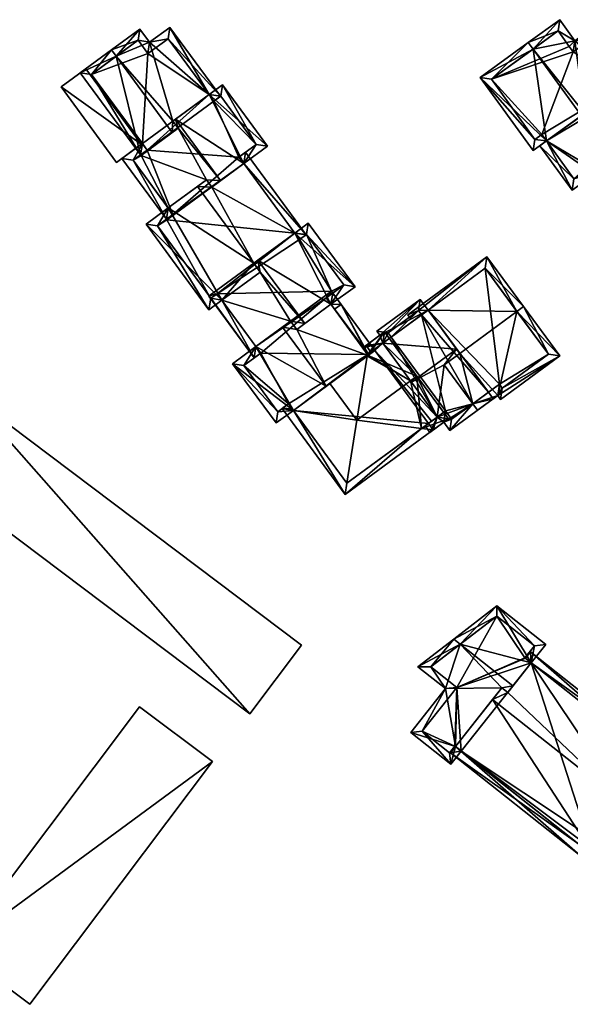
# Model space of a CAD drawing. Header units: inches. Extents: x 2685601 to 2690022, y 1235992 to 1239010.
# Tile 333 of 390: x 2689449 to 2689517, y 1237305 to 1237426. Entities that reach past the tile are written whole.
import ezdxf

# ---------------------------------------------------------------- set-up
doc = ezdxf.new("R2010")
doc.units = ezdxf.units.IN
doc.header["$MEASUREMENT"] = 0
doc.layers.add('Gebaeude Einzelhaus', color=10, linetype='Continuous')
doc.layers.add('Offenes Gebaeude', color=10, linetype='Continuous')

msp = doc.modelspace()

# ---------------------------------------------------------------- meshes
at = {"layer": 'Gebaeude Einzelhaus'}
mesh = msp.add_polyface(dxfattribs=at)
corners = [(2689538.65, 1237402.345, 488.988), (2689538.064, 1237403.155, 488.988), (2689537.332, 1237402.626, 489.784), (2689530.633, 1237412.038, 489.707), (2689531.294, 1237412.516, 488.988), (2689529.244, 1237415.351, 488.988), (2689527.759, 1237414.278, 490.603), (2689524.538, 1237411.948, 494.107), (2689530.178, 1237404.15, 494.107), (2689528.644, 1237396.344, 489.739), (2689528.42, 1237394.948, 488.988), (2689528.694, 1237396.38, 489.785), (2689521.899, 1237405.668, 489.738), (2689520.479, 1237405.929, 488.988), (2689521.901, 1237405.668, 489.739), (2689524.735, 1237410.557, 493.615), (2689524.007, 1237411.564, 493.615), (2689520.552, 1237407.532, 489.739), (2689519.156, 1237407.757, 488.988), (2689519.966, 1237408.343, 489.739), (2689529.015, 1237413.961, 489.87), (2689530.484, 1237411.93, 489.869), (2689528.345, 1237413.468, 490.603), (2689519.283, 1237415.006, 495.103), (2689523.268, 1237409.496, 495.103), (2689523.825, 1237418.292, 490.497), (2689527.759, 1237414.278, 489.811), (2689529.015, 1237413.961, 489.127), (2689528.345, 1237413.468, 489.81), (2689525.313, 1237419.368, 488.988), (2689529.298, 1237413.858, 488.988), (2689529.161, 1237413.759, 489.127), (2689514.166, 1237411.306, 489.824), (2689513.355, 1237410.72, 488.988), (2689517.341, 1237405.21, 488.988), (2689520.552, 1237407.532, 492.302), (2689518.887, 1237414.721, 494.695), (2689525.083, 1237417.978, 489.811), (2689524.411, 1237417.481, 490.497), (2689517.565, 1237406.606, 489.824), (2689519.966, 1237408.343, 492.302), (2689521.288, 1237406.514, 488.988), (2689532.16, 1237413.142, 489.707), (2689534.629, 1237416.163, 488.988), (2689529.897, 1237412.741, 488.988), (2689535.216, 1237415.352, 489.707), (2689530.484, 1237411.93, 489.707), (2689535.75, 1237408.18, 494.107), (2689538.93, 1237403.782, 489.784), (2689538.649, 1237402.345, 488.988), (2689539.516, 1237402.972, 488.988), (2689512.504, 1237422.683, 495.103), (2689517.69, 1237423.714, 491.236), (2689515.813, 1237426.31, 491.236), (2689523.825, 1237418.292, 489.793), (2689519.954, 1237425.351, 488.988), (2689511.918, 1237423.494, 495.103), (2689518.476, 1237414.424, 495.103), (2689524.635, 1237418.878, 488.988), (2689514.166, 1237411.306, 490.683), (2689505.953, 1237419.18, 488.988), (2689512.513, 1237410.11, 488.988), (2689519.73, 1237423.955, 489.792), (2689515.589, 1237424.914, 492.04), (2689517.466, 1237422.318, 492.04), (2689516.978, 1237423.003, 492.036), (2689507.349, 1237418.956, 489.819), (2689512.736, 1237411.506, 489.818), (2689513.58, 1237412.116, 490.683), (2689519.156, 1237407.757, 479.68), (2689519.966, 1237408.343, 479.68), (2689528.644, 1237396.344, 479.68), (2689538.064, 1237403.155, 479.68), (2689530.484, 1237411.93, 479.68), (2689531.294, 1237412.516, 479.68), (2689529.015, 1237413.961, 479.68), (2689528.345, 1237413.468, 479.68), (2689527.759, 1237414.278, 479.68), (2689519.014, 1237407.954, 479.68), (2689517.565, 1237406.606, 479.68), (2689514.166, 1237411.306, 479.68), (2689525.083, 1237417.978, 479.68), (2689524.411, 1237417.481, 479.68), (2689523.825, 1237418.292, 479.68), (2689538.93, 1237403.782, 479.68), (2689532.16, 1237413.143, 479.68), (2689519.73, 1237423.955, 479.68), (2689517.466, 1237422.318, 479.68), (2689516.978, 1237423.003, 479.68), (2689515.589, 1237424.914, 479.68), (2689507.349, 1237418.956, 479.68), (2689512.736, 1237411.506, 479.68), (2689513.58, 1237412.116, 479.68)]
mesh.append_faces([[corners[k] for k in face] for face in [(54, 62, 58), (67, 68, 59), (61, 67, 59), (66, 67, 60), (60, 67, 61), (51, 66, 56), (63, 51, 56), (56, 66, 60), (53, 63, 56), (65, 63, 52), (64, 65, 52), (62, 64, 52), (52, 63, 53), (58, 62, 55), (55, 62, 52), (51, 59, 57), (56, 60, 51), (51, 60, 59), (59, 60, 61), (55, 54, 58), (36, 51, 57), (51, 53, 56), (55, 52, 54), (54, 52, 36), (36, 52, 51), (51, 52, 53), (49, 48, 50), (49, 2, 48), (12, 13, 41), (44, 3, 46), (44, 42, 3), (44, 43, 42), (42, 43, 45), (48, 49, 50), (47, 2, 48), (48, 2, 49), (47, 8, 2), (42, 3, 47), (47, 3, 8), (42, 44, 3), (3, 44, 46), (45, 43, 42), (42, 43, 44), (41, 13, 12), (32, 39, 33), (33, 39, 34), (34, 39, 35), (35, 39, 40), (29, 37, 25), (25, 37, 38), (29, 26, 37), (31, 27, 30), (30, 27, 29), (29, 27, 26), (26, 27, 28), (36, 24, 23), (32, 35, 36), (36, 35, 24), (32, 34, 35), (32, 33, 34), (29, 27, 30), (30, 27, 31), (25, 26, 29), (29, 26, 27), (27, 26, 28), (25, 16, 26), (16, 24, 15), (25, 23, 16), (16, 23, 24), (2, 1, 0), (11, 0, 10), (11, 2, 0), (10, 9, 11), (10, 12, 9), (12, 10, 13), (18, 17, 13), (13, 17, 12), (12, 17, 14), (18, 19, 17), (5, 20, 6), (6, 20, 22), (20, 3, 21), (5, 4, 20), (20, 4, 3), (0, 11, 10), (11, 0, 2), (8, 11, 2), (17, 12, 14), (12, 17, 13), (13, 17, 18), (18, 17, 19), (14, 15, 17), (15, 7, 16), (14, 8, 15), (15, 8, 7), (9, 11, 14), (14, 11, 8), (12, 10, 9), (10, 12, 13), (9, 10, 11), (3, 7, 8), (3, 6, 7), (3, 5, 6), (3, 4, 5), (0, 1, 2)]], dxfattribs={"color": 13})
mesh.append_faces([[corners[k] for k in face] for face in [(88, 90, 89), (90, 92, 91), (92, 83, 80), (88, 87, 90), (90, 87, 92), (92, 87, 83), (83, 87, 86), (92, 32, 68), (68, 32, 59), (92, 80, 32), (68, 67, 92), (92, 67, 91), (67, 90, 91), (67, 66, 90), (66, 89, 90), (51, 63, 66), (66, 63, 89), (63, 65, 89), (89, 65, 88), (65, 87, 88), (65, 64, 87), (64, 62, 87), (87, 62, 86), (62, 83, 86), (62, 54, 83), (59, 36, 57), (59, 32, 36), (72, 74, 84), (84, 74, 85), (74, 4, 85), (85, 4, 42), (42, 4, 3), (2, 1, 48), (48, 1, 84), (84, 1, 72), (77, 82, 81), (82, 80, 83), (77, 78, 82), (82, 78, 80), (80, 78, 79), (79, 78, 69), (23, 25, 36), (36, 25, 54), (82, 54, 38), (38, 54, 25), (82, 83, 54), (38, 37, 82), (82, 37, 81), (26, 77, 37), (37, 77, 81), (24, 35, 15), (15, 35, 17), (40, 17, 35), (40, 19, 17), (39, 19, 40), (39, 18, 19), (39, 79, 18), (18, 79, 69), (39, 32, 79), (79, 32, 80), (76, 70, 77), (77, 70, 78), (78, 70, 69), (76, 73, 70), (70, 73, 71), (71, 73, 72), (72, 73, 74), (76, 75, 73), (7, 6, 16), (16, 6, 26), (28, 26, 22), (22, 26, 6), (28, 77, 26), (28, 76, 77), (27, 28, 20), (20, 28, 22), (27, 76, 28), (27, 75, 76), (27, 73, 75), (20, 46, 27), (27, 46, 73), (20, 21, 46), (3, 46, 21), (3, 4, 46), (46, 4, 73), (73, 4, 74), (2, 72, 1), (2, 71, 72), (2, 11, 71), (71, 11, 9), (70, 17, 19), (70, 14, 17), (70, 71, 14), (14, 71, 9), (18, 70, 19), (18, 69, 70)]], dxfattribs={"color": 41})
mesh = msp.add_polyface(dxfattribs=at)
corners = [(2689464.863, 1237422.118, 479.572), (2689457.913, 1237419.543, 479.572), (2689463.658, 1237423.759, 479.572), (2689464.191, 1237410.99, 479.572), (2689464.783, 1237410.184, 491.729), (2689464.783, 1237410.184, 490.42), (2689463.977, 1237409.592, 490.838), (2689463.977, 1237409.592, 489.603), (2689457.913, 1237419.543, 491.73), (2689464.191, 1237410.99, 490.42), (2689460.966, 1237421.784, 495.103), (2689463.658, 1237423.759, 491.915), (2689464.863, 1237422.118, 491.915), (2689467.369, 1237423.958, 488.947), (2689467.369, 1237423.958, 479.572), (2689468.622, 1237412.874, 494.246), (2689464.038, 1237409.509, 490.838), (2689464.038, 1237409.509, 489.603), (2689464.783, 1237410.184, 479.572), (2689463.053, 1237408.914, 488.667), (2689460.375, 1237422.589, 495.103), (2689456.515, 1237419.756, 490.838), (2689465.076, 1237423.515, 490.961), (2689463.871, 1237425.156, 490.961), (2689467.583, 1237425.355, 487.993), (2689467.898, 1237412.343, 495.103), (2689467.969, 1237413.764, 494.246), (2689461.655, 1237409.128, 487.85)]
mesh.append_faces([[corners[k] for k in face] for face in [(20, 8, 21), (21, 8, 6), (6, 8, 4), (20, 10, 8), (22, 11, 23), (23, 11, 20), (20, 11, 10), (22, 12, 11), (24, 13, 22), (22, 13, 12), (10, 6, 25), (25, 6, 16), (20, 21, 10), (10, 21, 6), (26, 10, 25), (10, 23, 20), (26, 22, 10), (10, 22, 23), (9, 19, 27), (9, 7, 19), (9, 5, 7), (19, 9, 27), (9, 7, 5), (7, 9, 19), (19, 17, 7)]], dxfattribs={"color": 13})
mesh.append_faces([[corners[k] for k in face] for face in [(0, 1, 2), (0, 3, 1), (4, 5, 6), (6, 5, 7), (8, 9, 4), (4, 9, 5), (8, 1, 9), (9, 1, 3), (8, 2, 1), (10, 11, 8), (8, 11, 2), (11, 12, 2), (2, 12, 0), (12, 13, 0), (0, 13, 14), (15, 16, 17), (7, 17, 6), (6, 17, 16), (7, 18, 19), (7, 5, 18), (9, 18, 5), (9, 3, 18)]], dxfattribs={"color": 41})
mesh = msp.add_polyface(dxfattribs=at)
corners = [(2689472.441, 1237417.046, 479.572), (2689464.863, 1237422.118, 479.572), (2689467.369, 1237423.958, 479.572), (2689464.191, 1237410.99, 479.572), (2689472.441, 1237417.046, 488.948), (2689467.369, 1237423.958, 488.947), (2689467.898, 1237412.343, 495.103), (2689464.038, 1237409.509, 490.838), (2689468.622, 1237412.874, 494.246), (2689476.134, 1237409.32, 479.572), (2689473.033, 1237416.24, 479.572), (2689478.268, 1237410.886, 479.572), (2689473.88, 1237416.863, 479.572), (2689464.783, 1237410.184, 479.572), (2689472.441, 1237417.046, 489.759), (2689467.969, 1237413.764, 494.246), (2689468.281, 1237413.993, 494.562), (2689473.033, 1237416.24, 488.949), (2689473.033, 1237416.24, 489.759), (2689473.88, 1237416.863, 488.78), (2689478.268, 1237410.886, 488.78), (2689476.134, 1237409.32, 489.63), (2689476.134, 1237409.32, 491.244), (2689467.583, 1237425.355, 487.993), (2689473.839, 1237416.833, 487.993), (2689468.614, 1237412.884, 494.246), (2689465.076, 1237423.515, 490.961), (2689474.095, 1237418.26, 487.85), (2689476.726, 1237408.514, 491.244), (2689479.665, 1237410.671, 487.85), (2689473.851, 1237406.404, 494.562), (2689464.038, 1237409.509, 489.603), (2689472.115, 1237406.513, 493.473)]
mesh.append_faces([[corners[k] for k in face] for face in [(23, 24, 5), (5, 24, 4), (4, 24, 17), (6, 8, 25), (24, 4, 17), (15, 6, 25), (4, 26, 15), (24, 23, 4), (4, 23, 26), (27, 19, 14), (14, 19, 18), (28, 20, 29), (29, 20, 27), (27, 20, 19), (28, 22, 20), (8, 16, 25), (25, 16, 15), (8, 30, 16), (8, 31, 32), (28, 16, 30), (28, 14, 16), (28, 29, 14), (14, 29, 27)]], dxfattribs={"color": 13})
mesh.append_faces([[corners[k] for k in face] for face in [(0, 1, 2), (0, 3, 1), (4, 0, 5), (5, 0, 2), (6, 7, 8), (9, 10, 11), (11, 10, 12), (9, 13, 10), (10, 13, 0), (0, 13, 3), (14, 15, 16), (14, 4, 15), (4, 10, 0), (4, 17, 10), (4, 14, 17), (17, 14, 18), (19, 17, 18), (19, 10, 17), (19, 12, 10), (19, 20, 12), (12, 20, 11), (21, 20, 22), (21, 9, 20), (20, 9, 11)]], dxfattribs={"color": 41})
mesh = msp.add_polyface(dxfattribs=at)
corners = [(2689467.157, 1237401.633, 479.572), (2689467.225, 1237401.54, 479.572), (2689466.05, 1237400.821, 479.572), (2689472.436, 1237392.142, 479.572), (2689483.035, 1237399.92, 479.572), (2689467.372, 1237403.031, 491.297), (2689472.115, 1237406.513, 493.473), (2689467.372, 1237403.031, 488.667), (2689470.994, 1237405.69, 494.562), (2689466.05, 1237400.821, 489.572), (2689472.436, 1237392.142, 488.872), (2689472.654, 1237391.846, 489.582), (2689467.157, 1237401.633, 487.85), (2689467.963, 1237402.225, 491.297), (2689467.963, 1237402.225, 488.667), (2689467.963, 1237402.225, 479.572), (2689476.726, 1237408.514, 479.572), (2689476.134, 1237409.32, 479.572), (2689464.783, 1237410.184, 479.572), (2689463.053, 1237408.914, 479.572), (2689473.851, 1237406.404, 494.562), (2689472.775, 1237405.614, 493.473), (2689476.726, 1237408.514, 491.244), (2689463.053, 1237408.914, 488.667), (2689464.653, 1237401.035, 488.846), (2689472.429, 1237390.441, 488.846), (2689477.962, 1237396.197, 494.562), (2689474.026, 1237391.613, 490.286), (2689461.655, 1237409.128, 487.85), (2689468.622, 1237412.874, 494.246), (2689464.038, 1237409.509, 489.603)]
mesh.append_faces([[corners[k] for k in face] for face in [(5, 9, 24), (24, 9, 25), (25, 9, 11), (5, 13, 9), (5, 26, 8), (5, 27, 26), (5, 24, 27), (27, 24, 25), (6, 8, 21), (21, 8, 26), (12, 7, 14), (28, 23, 12), (12, 23, 7), (14, 7, 12), (12, 23, 28), (23, 12, 7), (29, 6, 20), (20, 6, 21), (6, 30, 7), (7, 30, 23)]], dxfattribs={"color": 13})
mesh.append_faces([[corners[k] for k in face] for face in [(0, 1, 2), (2, 1, 3), (3, 1, 4), (5, 6, 7), (5, 8, 6), (9, 10, 11), (9, 2, 10), (10, 2, 3), (9, 12, 2), (2, 12, 0), (13, 14, 9), (9, 14, 12), (5, 14, 13), (5, 7, 14), (15, 1, 0), (15, 16, 1), (15, 17, 16), (15, 18, 17), (15, 19, 18), (20, 21, 22), (14, 15, 12), (12, 15, 0), (7, 15, 14), (23, 19, 7), (7, 19, 15), (23, 18, 19)]], dxfattribs={"color": 41})
mesh = msp.add_polyface(dxfattribs=at)
corners = [(2689483.035, 1237399.92, 479.572), (2689467.225, 1237401.54, 479.572), (2689476.726, 1237408.514, 479.572), (2689476.726, 1237408.514, 489.63), (2689483.035, 1237399.92, 489.63), (2689483.626, 1237399.115, 479.572), (2689473.434, 1237392.42, 479.572), (2689472.436, 1237392.142, 479.572), (2689487.73, 1237392.501, 479.572), (2689487.57, 1237392.719, 479.572), (2689489.09, 1237393.498, 479.572), (2689484.498, 1237399.754, 479.572), (2689483.035, 1237399.92, 490.532), (2689477.962, 1237396.197, 494.562), (2689478.488, 1237396.583, 495.103), (2689483.626, 1237399.115, 489.631), (2689483.626, 1237399.115, 490.532), (2689484.498, 1237399.754, 489.656), (2689489.09, 1237393.498, 489.657), (2689487.73, 1237392.501, 488.846), (2689476.134, 1237409.32, 491.244), (2689476.726, 1237408.514, 491.244), (2689476.134, 1237409.32, 489.63), (2689476.134, 1237409.32, 479.572), (2689472.775, 1237405.614, 493.473), (2689484.433, 1237399.707, 488.846), (2689476.94, 1237409.911, 488.846), (2689474.026, 1237391.613, 490.286), (2689478.77, 1237395.096, 494.562), (2689490.488, 1237393.284, 488.846), (2689484.711, 1237401.151, 488.846), (2689487.516, 1237391.102, 491.834), (2689484.264, 1237388.715, 495.103)]
mesh.append_faces([[corners[k] for k in face] for face in [(25, 3, 26), (26, 3, 22), (25, 4, 3), (25, 15, 4), (13, 27, 28), (3, 25, 26), (22, 3, 26), (25, 4, 15), (4, 25, 3), (24, 4, 3), (24, 13, 4), (29, 17, 30), (30, 17, 12), (12, 17, 16), (29, 18, 17), (31, 12, 14), (31, 29, 12), (12, 29, 30), (28, 14, 13), (28, 32, 14)]], dxfattribs={"color": 13})
mesh.append_faces([[corners[k] for k in face] for face in [(0, 1, 2), (3, 4, 2), (2, 4, 0), (5, 6, 0), (0, 6, 7), (8, 9, 10), (10, 9, 11), (11, 9, 5), (5, 9, 6), (12, 13, 14), (12, 4, 13), (4, 5, 0), (4, 15, 5), (4, 12, 15), (15, 12, 16), (17, 15, 16), (17, 11, 15), (15, 11, 5), (17, 10, 11), (17, 18, 10), (18, 19, 10), (10, 19, 8), (3, 20, 21), (3, 22, 20), (3, 2, 22), (22, 2, 23), (21, 24, 3)]], dxfattribs={"color": 41})
mesh = msp.add_polyface(dxfattribs=at)
corners = [(2689478.77, 1237395.096, 494.562), (2689474.026, 1237391.613, 490.286), (2689474.026, 1237391.613, 489.677), (2689473.434, 1237392.42, 490.286), (2689473.434, 1237392.42, 489.677), (2689472.654, 1237391.846, 489.582), (2689472.654, 1237391.846, 488.873), (2689472.436, 1237392.142, 488.872), (2689472.436, 1237392.142, 479.572), (2689473.434, 1237392.42, 479.572), (2689472.654, 1237391.846, 479.572), (2689487.57, 1237392.719, 479.572), (2689478.242, 1237385.871, 479.572), (2689487.516, 1237391.102, 491.834), (2689486.924, 1237391.909, 489.682), (2689486.924, 1237391.909, 491.834), (2689483.274, 1237387.988, 494.083), (2689487.516, 1237391.102, 489.682), (2689484.264, 1237388.715, 495.103), (2689478.242, 1237385.871, 489.677), (2689486.924, 1237391.909, 479.572), (2689492.059, 1237384.915, 479.572), (2689478.833, 1237385.065, 479.572), (2689478.833, 1237385.065, 491.766), (2689478.242, 1237385.871, 491.766), (2689478.833, 1237385.065, 489.676), (2689482.522, 1237389.013, 494.083), (2689481.539, 1237388.291, 495.103), (2689487.73, 1237392.501, 488.846), (2689472.429, 1237390.441, 488.846), (2689478.027, 1237384.473, 488.846), (2689472.411, 1237392.123, 488.846), (2689478.488, 1237396.583, 495.103), (2689486.919, 1237380.963, 495.103)]
mesh.append_faces([[corners[k] for k in face] for face in [(29, 5, 1), (1, 5, 3), (30, 2, 19), (7, 6, 31), (31, 6, 30), (30, 6, 2), (2, 6, 4), (13, 32, 18), (30, 6, 31), (31, 6, 7), (30, 2, 6), (6, 2, 4), (2, 30, 19), (26, 2, 19), (26, 0, 2), (16, 18, 26), (26, 18, 0), (33, 16, 27), (27, 16, 26)]], dxfattribs={"color": 13})
mesh.append_faces([[corners[k] for k in face] for face in [(0, 1, 2), (3, 2, 1), (3, 4, 2), (5, 4, 3), (5, 6, 4), (5, 7, 6), (8, 9, 10), (9, 11, 12), (13, 14, 15), (13, 16, 17), (13, 18, 16), (2, 12, 19), (2, 9, 12), (2, 4, 9), (6, 9, 4), (6, 10, 9), (7, 10, 6), (7, 8, 10), (20, 12, 11), (21, 22, 20), (20, 22, 12), (19, 23, 24), (19, 12, 25), (25, 12, 22), (24, 26, 19), (24, 27, 26), (14, 20, 28), (17, 20, 14)]], dxfattribs={"color": 41})
mesh = msp.add_polyface(dxfattribs=at)
corners = [(2689507.574, 1237379.415, 485.718), (2689506.981, 1237380.223, 486.594), (2689505.062, 1237378.813, 486.594), (2689500.63, 1237377.148, 487.714), (2689501.525, 1237383.63, 491.823), (2689501.464, 1237376.519, 486.839), (2689502.221, 1237375.486, 485.718), (2689503.054, 1237385.573, 492.401), (2689503.445, 1237385.04, 491.823), (2689497.46, 1237381.466, 492.401), (2689499.748, 1237375.259, 486.839), (2689499.156, 1237376.065, 487.714), (2689493.574, 1237387.268, 486.288), (2689498.541, 1237391.72, 485.718), (2689493.189, 1237387.791, 485.718), (2689499.517, 1237390.391, 487.163), (2689493.924, 1237386.284, 487.164), (2689491.858, 1237386.008, 486.288), (2689492.45, 1237385.202, 487.164), (2689494.588, 1237387.578, 486.595), (2689498.326, 1237390.323, 486.594), (2689498.711, 1237389.799, 487.163), (2689494.973, 1237387.054, 487.165), (2689501.679, 1237377.916, 487.713), (2689502.436, 1237376.884, 486.593), (2689498.326, 1237390.323, 485.997), (2689506.804, 1237396.98, 485.718), (2689497.005, 1237389.788, 485.718), (2689499.517, 1237390.391, 486.517), (2689510.518, 1237390.232, 491.823), (2689511.324, 1237390.823, 491.823), (2689497.213, 1237389.505, 485.998), (2689498.711, 1237389.799, 486.517), (2689505.062, 1237378.813, 487.007), (2689505.654, 1237378.006, 486.2), (2689508.133, 1237379.826, 486.2), (2689515.808, 1237384.715, 485.718), (2689508.488, 1237379.343, 485.718), (2689508.346, 1237381.225, 487.007), (2689508.703, 1237380.74, 486.522), (2689514.41, 1237384.93, 486.524), (2689506.59, 1237395.583, 486.517), (2689499.517, 1237390.391, 479.572), (2689498.711, 1237389.799, 479.572), (2689498.326, 1237390.323, 479.572), (2689494.588, 1237387.578, 479.572), (2689494.973, 1237387.054, 479.572), (2689493.924, 1237386.284, 479.572), (2689500.631, 1237377.147, 487.713), (2689501.679, 1237377.916, 479.572), (2689500.63, 1237377.148, 479.572), (2689502.436, 1237376.884, 479.572), (2689505.062, 1237378.813, 479.572), (2689506.981, 1237380.223, 479.572), (2689508.346, 1237381.225, 479.572), (2689508.703, 1237380.74, 479.572), (2689514.41, 1237384.93, 479.572), (2689506.59, 1237395.583, 479.572)]
mesh.append_faces([[corners[k] for k in face] for face in [(25, 28, 32), (41, 30, 29), (25, 26, 28), (28, 26, 41), (41, 26, 30), (25, 27, 26), (25, 31, 27), (33, 35, 34), (36, 40, 30), (30, 40, 29), (35, 39, 37), (37, 39, 36), (36, 39, 40), (33, 38, 35), (35, 38, 39), (33, 8, 4), (29, 36, 30), (33, 35, 8), (8, 35, 29), (29, 35, 36), (36, 35, 37), (33, 34, 35), (29, 28, 8), (28, 25, 32), (25, 27, 31), (30, 26, 29), (29, 26, 28), (28, 26, 25), (25, 26, 27), (3, 10, 11), (3, 5, 10), (6, 2, 0), (0, 2, 1), (5, 24, 6), (6, 24, 2), (3, 23, 5), (5, 23, 24), (17, 16, 18), (16, 19, 22), (20, 15, 21), (19, 13, 20), (20, 13, 15), (19, 14, 13), (17, 12, 16), (16, 12, 19), (19, 12, 14), (15, 16, 7), (7, 16, 9), (16, 17, 18), (15, 12, 16), (16, 12, 17), (15, 13, 12), (12, 13, 14), (5, 3, 10), (10, 3, 11), (3, 4, 9), (9, 4, 7), (7, 4, 8), (0, 2, 6), (6, 2, 5), (5, 2, 3), (3, 2, 4), (0, 1, 2)]], dxfattribs={"color": 13})
mesh.append_faces([[corners[k] for k in face] for face in [(54, 56, 55), (54, 57, 56), (53, 42, 54), (54, 42, 57), (41, 57, 28), (28, 57, 42), (41, 56, 57), (29, 40, 41), (41, 40, 56), (40, 39, 56), (56, 39, 55), (39, 54, 55), (39, 38, 54), (33, 1, 38), (38, 1, 54), (54, 1, 53), (33, 2, 1), (4, 2, 33), (52, 43, 53), (53, 43, 42), (43, 46, 44), (44, 46, 45), (46, 50, 47), (51, 49, 52), (52, 49, 43), (43, 49, 46), (46, 49, 50), (15, 8, 28), (15, 7, 8), (2, 53, 1), (2, 52, 53), (2, 24, 52), (52, 24, 51), (24, 49, 51), (24, 23, 49), (50, 49, 48), (48, 49, 23), (22, 46, 16), (16, 46, 47), (22, 19, 46), (46, 19, 45), (25, 19, 20), (25, 45, 19), (25, 44, 45), (32, 20, 21), (32, 25, 20), (32, 43, 25), (25, 43, 44), (28, 21, 15), (28, 32, 21), (28, 42, 32), (32, 42, 43)]], dxfattribs={"color": 41})
mesh = msp.add_polyface(dxfattribs=at)
corners = [(2689493.924, 1237386.284, 479.572), (2689492.95, 1237385.39, 479.572), (2689493.256, 1237385.793, 479.572), (2689492.865, 1237385.506, 479.572), (2689493.924, 1237386.284, 487.164), (2689492.865, 1237385.506, 488.846), (2689493.924, 1237386.284, 489.603), (2689492.135, 1237384.971, 489.603), (2689486.924, 1237391.909, 491.834), (2689486.924, 1237391.909, 489.682), (2689489.09, 1237393.498, 489.657), (2689487.73, 1237392.501, 488.846), (2689487.516, 1237391.102, 489.682), (2689487.516, 1237391.102, 491.834), (2689492.059, 1237384.915, 479.572), (2689486.924, 1237391.909, 479.572), (2689487.57, 1237392.719, 479.572), (2689487.73, 1237392.501, 479.572), (2689492.059, 1237384.915, 489.587), (2689492.059, 1237384.915, 489.603), (2689492.059, 1237384.915, 489.682), (2689491.467, 1237385.721, 488.846), (2689498.139, 1237382.231, 493.965), (2689494.138, 1237387.681, 488.846), (2689492.115, 1237384.777, 489.713), (2689490.488, 1237393.284, 488.846), (2689488.764, 1237391.093, 488.846), (2689487.958, 1237390.501, 489.588), (2689483.274, 1237387.988, 494.083)]
mesh.append_faces([[corners[k] for k in face] for face in [(21, 7, 19), (22, 6, 23), (23, 6, 21), (21, 6, 7), (23, 24, 22), (19, 7, 21), (21, 7, 23), (23, 7, 24), (13, 10, 25), (13, 8, 10), (26, 18, 27), (26, 5, 18), (5, 26, 18), (18, 26, 27), (26, 12, 11), (11, 12, 9), (26, 20, 12), (26, 7, 20), (26, 5, 7), (26, 7, 5), (26, 12, 7), (7, 12, 24), (24, 12, 28), (26, 11, 12), (12, 11, 9)]], dxfattribs={"color": 13})
mesh.append_faces([[corners[k] for k in face] for face in [(0, 1, 2), (2, 1, 3), (3, 4, 2), (2, 4, 0), (3, 5, 4), (4, 5, 6), (6, 5, 7), (8, 9, 10), (10, 9, 11), (12, 9, 13), (1, 14, 3), (15, 16, 17), (11, 15, 17), (12, 14, 15), (12, 18, 14), (12, 19, 18), (12, 20, 19), (7, 19, 20), (7, 18, 19), (7, 5, 18), (18, 5, 14), (14, 5, 3)]], dxfattribs={"color": 41})
mesh = msp.add_polyface(dxfattribs=at)
corners = [(2689489.483, 1237368.964, 479.572), (2689482.862, 1237377.984, 489.62), (2689482.862, 1237377.984, 479.572), (2689482.27, 1237378.79, 479.572), (2689492.059, 1237384.915, 479.572), (2689478.833, 1237385.065, 479.572), (2689476.755, 1237383.54, 479.572), (2689480.951, 1237377.823, 479.572), (2689486.919, 1237380.963, 495.103), (2689482.862, 1237377.984, 490.996), (2689487.386, 1237381.306, 493.965), (2689482.27, 1237378.79, 488.955), (2689482.27, 1237378.79, 489.62), (2689482.27, 1237378.79, 490.996), (2689480.951, 1237377.823, 489.661), (2689476.755, 1237383.54, 489.662), (2689478.833, 1237385.065, 489.676), (2689478.833, 1237385.065, 491.766), (2689478.242, 1237385.871, 489.677), (2689482.789, 1237378.083, 489.62), (2689481.578, 1237378.282, 488.955), (2689478.027, 1237384.473, 488.846), (2689481.464, 1237378.199, 488.846), (2689489.269, 1237367.566, 488.846), (2689489.483, 1237368.964, 489.62), (2689489.488, 1237368.968, 489.625), (2689490.71, 1237376.778, 493.965), (2689475.358, 1237383.754, 488.846), (2689480.738, 1237376.425, 488.846), (2689478.242, 1237385.871, 491.766), (2689481.539, 1237388.291, 495.103)]
mesh.append_faces([[corners[k] for k in face] for face in [(11, 19, 20), (11, 20, 19), (21, 18, 16), (18, 21, 16), (22, 1, 23), (23, 1, 24), (22, 20, 1), (1, 20, 19), (20, 19, 12), (25, 1, 23), (23, 1, 22), (22, 1, 20), (20, 1, 19), (1, 26, 10), (27, 14, 28), (28, 14, 9), (9, 14, 13), (29, 15, 27), (27, 15, 14), (29, 17, 15), (29, 8, 30), (29, 9, 8), (29, 27, 9), (9, 27, 28)]], dxfattribs={"color": 13})
mesh.append_faces([[corners[k] for k in face] for face in [(0, 1, 2), (3, 4, 2), (3, 5, 4), (3, 6, 5), (3, 7, 6), (8, 9, 10), (10, 9, 1), (11, 1, 12), (12, 1, 13), (13, 1, 9), (11, 2, 1), (11, 3, 2), (14, 12, 13), (14, 11, 12), (14, 7, 11), (11, 7, 3), (14, 6, 7), (14, 15, 6), (16, 15, 17), (16, 5, 15), (15, 5, 6), (18, 16, 17)]], dxfattribs={"color": 41})
mesh = msp.add_polyface(dxfattribs=at)
corners = [(2689499.961, 1237376.656, 479.572), (2689492.95, 1237385.39, 479.572), (2689500.63, 1237377.148, 479.572), (2689493.924, 1237386.284, 479.572), (2689499.571, 1237376.37, 479.572), (2689493.924, 1237386.284, 489.603), (2689497.46, 1237381.466, 492.401), (2689493.924, 1237386.284, 487.164), (2689500.63, 1237377.148, 489.625), (2689500.63, 1237377.148, 487.714), (2689497.333, 1237381.639, 493.965), (2689500.631, 1237377.147, 487.713), (2689499.571, 1237376.37, 488.846), (2689498.725, 1237375.749, 489.625), (2689482.862, 1237377.984, 479.572), (2689489.483, 1237368.964, 479.572), (2689489.488, 1237368.968, 489.625), (2689489.483, 1237368.964, 489.62), (2689482.862, 1237377.984, 489.62), (2689492.059, 1237384.915, 479.572), (2689486.919, 1237380.963, 495.103), (2689487.386, 1237381.306, 493.965), (2689492.115, 1237384.777, 489.713), (2689492.008, 1237384.699, 489.713), (2689498.139, 1237382.231, 493.965), (2689500.163, 1237375.564, 488.846), (2689502.028, 1237376.933, 488.846), (2689490.71, 1237376.778, 493.965), (2689489.269, 1237367.566, 488.846), (2689483.274, 1237387.988, 494.083)]
mesh.append_faces([[corners[k] for k in face] for face in [(24, 10, 5), (25, 8, 26), (26, 8, 24), (24, 8, 10), (25, 13, 8), (10, 23, 27), (24, 22, 10), (10, 22, 23), (13, 10, 27), (13, 24, 10), (13, 26, 24), (13, 25, 26), (28, 17, 16), (16, 13, 28), (28, 13, 25), (25, 13, 12), (16, 27, 18), (25, 12, 13), (27, 23, 21), (16, 13, 27), (16, 28, 13), (13, 28, 25), (22, 29, 20)]], dxfattribs={"color": 13})
mesh.append_faces([[corners[k] for k in face] for face in [(0, 1, 2), (2, 1, 3), (0, 4, 1), (5, 6, 7), (6, 8, 9), (5, 10, 6), (6, 10, 8), (11, 0, 2), (11, 4, 0), (8, 12, 9), (9, 12, 11), (11, 12, 4), (8, 13, 12), (4, 14, 1), (4, 15, 14), (13, 4, 12), (16, 15, 13), (13, 15, 4), (16, 17, 15), (17, 18, 15), (14, 19, 1), (20, 21, 22), (22, 21, 23)]], dxfattribs={"color": 41})
mesh = msp.add_polyface(dxfattribs=at)
corners = [(2689477.498, 1237340.458, 491.889), (2689442.456, 1237380.145, 491.89), (2689436.066, 1237371.659, 491.89), (2689483.889, 1237348.943, 491.889), (2689436.066, 1237371.659, 479.636), (2689442.456, 1237380.145, 479.636), (2689477.498, 1237340.458, 479.636), (2689483.889, 1237348.943, 479.636)]
mesh.append_faces([[corners[k] for k in face] for face in [(3, 1, 0), (0, 1, 2)]], dxfattribs={"color": 13})
mesh.append_faces([[corners[k] for k in face] for face in [(4, 5, 6), (6, 5, 7), (1, 3, 5), (5, 3, 7), (3, 0, 7), (7, 0, 6), (0, 2, 6), (6, 2, 4), (2, 1, 4), (4, 1, 5)]], dxfattribs={"color": 41})
mesh = msp.add_polyface(dxfattribs=at)
corners = [(2689503.497, 1237349.057, 493.033), (2689508.033, 1237353.815, 489.194), (2689502.69, 1237349.696, 493.033), (2689512.283, 1237346.759, 490.891), (2689514.079, 1237349.026, 489.194), (2689510.015, 1237343.895, 493.033), (2689498.243, 1237346.268, 490.273), (2689501.659, 1237343.563, 490.273), (2689502.906, 1237336.404, 487.822), (2689497.375, 1237338.153, 486.776), (2689508.657, 1237343.666, 492.515), (2689502.348, 1237334.215, 486.776), (2689503.629, 1237335.832, 487.822), (2689509.38, 1237343.093, 492.515), (2689512.674, 1237348.864, 489.78), (2689511.499, 1237347.38, 490.891), (2689508.024, 1237352.546, 489.781), (2689499.866, 1237346.258, 490.78), (2689503.064, 1237343.726, 490.78), (2689498.78, 1237338.316, 487.283), (2689502.185, 1237335.62, 487.283), (2689502.845, 1237336.453, 487.822), (2689512.283, 1237346.759, 489.779), (2689512.18, 1237348.115, 489.194), (2689511.56, 1237347.332, 489.779), (2689529.633, 1237334.294, 489.194), (2689524.172, 1237329.008, 493.602), (2689507.503, 1237342.209, 493.602), (2689524.955, 1237328.388, 493.602), (2689502.906, 1237336.404, 489.218), (2689502.285, 1237335.62, 488.625), (2689518.323, 1237322.92, 488.625), (2689519.286, 1237324.136, 489.545), (2689520.703, 1237323.016, 489.545), (2689528.228, 1237334.13, 489.78), (2689512.291, 1237346.753, 489.779), (2689518.16, 1237324.325, 489.218), (2689519.123, 1237325.54, 490.137), (2689520.539, 1237324.42, 490.137), (2689512.283, 1237346.759, 481.014), (2689511.56, 1237347.332, 481.014), (2689511.499, 1237347.38, 481.014), (2689512.674, 1237348.864, 481.014), (2689508.024, 1237352.546, 481.014), (2689499.866, 1237346.258, 481.014), (2689503.064, 1237343.726, 481.014), (2689498.78, 1237338.316, 481.014), (2689502.185, 1237335.62, 481.014), (2689502.845, 1237336.453, 481.014), (2689502.906, 1237336.404, 481.014), (2689503.629, 1237335.832, 481.014), (2689518.16, 1237324.325, 481.014), (2689519.123, 1237325.54, 481.014), (2689520.539, 1237324.42, 481.014), (2689528.228, 1237334.13, 481.014)]
mesh.append_faces([[corners[k] for k in face] for face in [(32, 38, 33), (33, 38, 28), (28, 38, 26), (32, 37, 38), (29, 36, 30), (30, 36, 31), (31, 36, 32), (32, 36, 37), (23, 22, 24), (23, 35, 22), (25, 34, 23), (23, 34, 35), (25, 28, 34), (34, 28, 26), (26, 33, 28), (29, 32, 27), (27, 32, 26), (26, 32, 33), (29, 31, 32), (29, 30, 31), (25, 26, 28), (26, 13, 27), (27, 13, 10), (25, 22, 26), (26, 22, 13), (25, 23, 22), (22, 23, 24), (11, 20, 12), (12, 20, 8), (8, 20, 21), (7, 19, 9), (9, 19, 11), (11, 19, 20), (7, 18, 19), (2, 17, 6), (6, 17, 7), (7, 17, 18), (2, 0, 17), (1, 16, 2), (2, 16, 0), (4, 14, 1), (1, 14, 16), (4, 3, 14), (14, 3, 15), (0, 10, 5), (5, 10, 13), (8, 11, 12), (8, 9, 11), (0, 7, 10), (10, 7, 8), (8, 7, 9), (2, 6, 0), (0, 6, 7), (3, 0, 5), (4, 1, 3), (3, 1, 0), (0, 1, 2)]], dxfattribs={"color": 13})
mesh.append_faces([[corners[k] for k in face] for face in [(50, 52, 51), (52, 54, 53), (50, 39, 52), (52, 39, 54), (35, 39, 22), (34, 54, 35), (35, 54, 39), (34, 53, 54), (26, 38, 34), (34, 38, 53), (38, 37, 53), (53, 37, 52), (37, 36, 52), (52, 36, 51), (29, 12, 36), (36, 12, 51), (51, 12, 50), (29, 8, 12), (27, 8, 29), (27, 10, 8), (45, 48, 46), (46, 48, 47), (45, 49, 48), (45, 50, 49), (45, 39, 50), (45, 40, 39), (45, 41, 40), (45, 43, 41), (41, 43, 42), (45, 44, 43), (3, 5, 22), (22, 5, 13), (8, 50, 12), (8, 49, 50), (8, 21, 49), (49, 21, 48), (21, 20, 48), (48, 20, 47), (20, 19, 47), (47, 19, 46), (19, 45, 46), (19, 18, 45), (18, 17, 45), (45, 17, 44), (0, 16, 17), (17, 16, 44), (44, 16, 43), (16, 14, 43), (43, 14, 42), (14, 41, 42), (14, 15, 41), (22, 15, 3), (22, 41, 15), (22, 40, 41), (22, 39, 40)]], dxfattribs={"color": 41})
mesh = msp.add_polyface(dxfattribs=at)
corners = [(2689472.861, 1237334.533, 488.478), (2689441.249, 1237311.304, 488.478), (2689450.258, 1237304.519, 488.478), (2689463.851, 1237341.318, 488.478), (2689441.249, 1237311.304, 479.674), (2689463.851, 1237341.318, 479.674), (2689450.258, 1237304.519, 479.674), (2689472.861, 1237334.533, 479.674)]
mesh.append_faces([[corners[k] for k in face] for face in [(3, 1, 0), (0, 1, 2)]], dxfattribs={"color": 13})
mesh.append_faces([[corners[k] for k in face] for face in [(4, 7, 6), (5, 7, 4), (3, 7, 5), (0, 7, 3), (6, 7, 2), (2, 7, 0), (4, 6, 1), (1, 6, 2), (5, 4, 3), (3, 4, 1)]], dxfattribs={"color": 41})
at = {"layer": 'Offenes Gebaeude'}
mesh = msp.add_polyface(dxfattribs=at)
corners = [(2689454.139, 1237418.011, 488.846), (2689464.058, 1237410.893, 488.846), (2689457.189, 1237420.25, 488.846), (2689461.009, 1237408.654, 488.846), (2689454.139, 1237418.011, 488.746), (2689457.189, 1237420.25, 488.746), (2689461.009, 1237408.654, 488.746), (2689464.058, 1237410.893, 488.746)]
mesh.append_faces([[corners[k] for k in face] for face in [(3, 1, 0), (0, 1, 2)]], dxfattribs={"color": 13})
mesh.append_faces([[corners[k] for k in face] for face in [(4, 7, 6), (5, 7, 4), (2, 1, 5), (5, 1, 7), (6, 7, 3), (3, 7, 1), (3, 0, 6), (6, 0, 4), (0, 2, 4), (4, 2, 5)]], dxfattribs={"color": 41})

doc.saveas('drawing.dxf')
